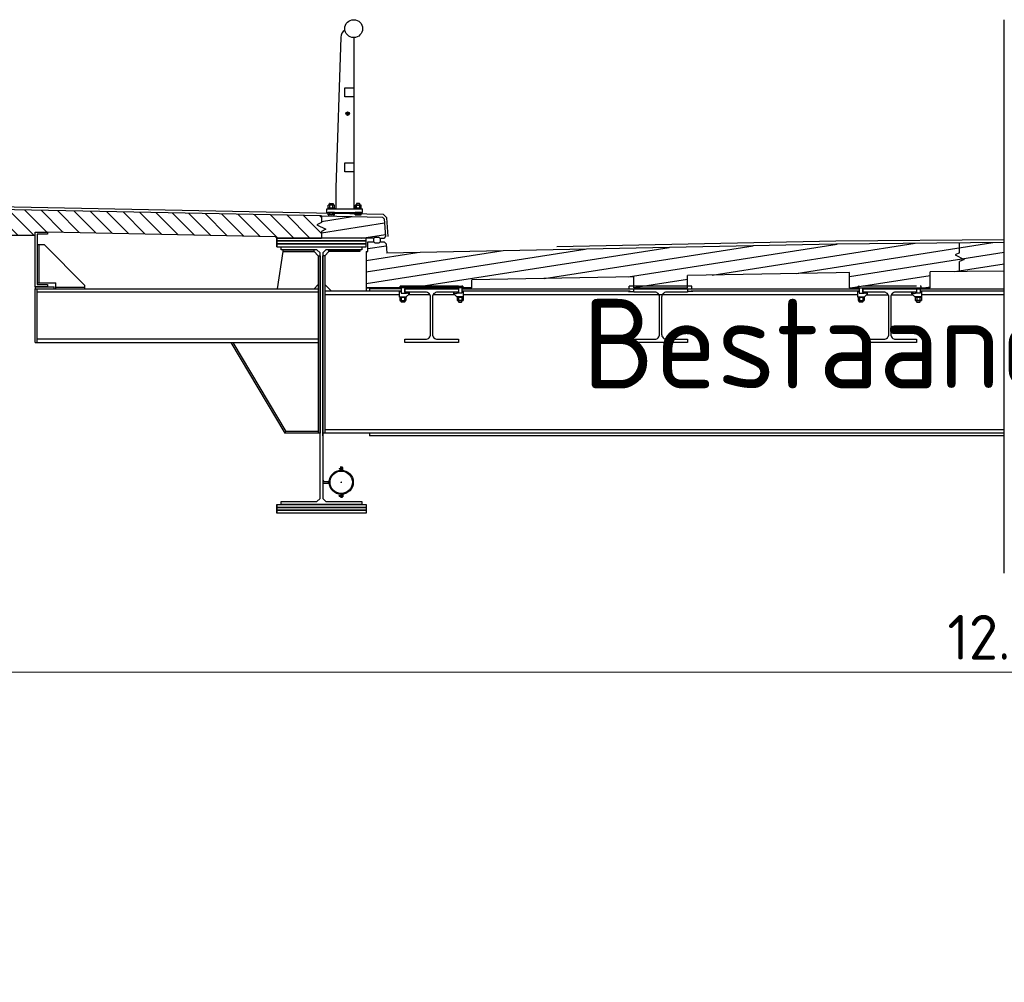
# Model space of a CAD drawing. Header units: metres. Extents: x -54 to 109, y -117 to 84.
# Tile 655 of 656: x 94.79 to 100.29, y 70.23 to 75.6. Entities that reach past the tile are written whole.
import ezdxf

# ---------------------------------------------------------------- set-up
doc = ezdxf.new("R2010")
doc.units = ezdxf.units.M
for name, pattern in [('AM-AS', [16, 10, -2, 2, -2]), ('CENTER', [2, 1.25, -0.25, 0.25, -0.25]), ('HIDDEN', [3.75, 2.5, -1.25])]:
    doc.linetypes.add(name, pattern=pattern)
doc.layers.get('Defpoints').update_dxf_attribs({"color": 151})
for name, color, linetype in [('015_DDRS_Brug', 1, 'Continuous'), ('L238', 2, 'Continuous'), ('L31', 1, 'Continuous'), ('L35', 2, 'Continuous'), ('L36', 2, 'Continuous'), ('L37', 2, 'HIDDEN'), ('L39', 3, 'Continuous'), ('L47', 4, 'Continuous'), ('L49', 4, 'Continuous'), ('L51', 252, 'Continuous')]:
    doc.layers.add(name, color=color, linetype=linetype)
for name, color, linetype, lineweight in [('B-WE-KW-KUNSTWERK-GD', 252, 'Continuous', 25), ('N-WE-AM-AS-GD', 10, 'AM-AS', 25), ('X-XX-AL-DETAIL1-M', 7, 'Continuous', 18), ('X-XX-AL-T25', 7, 'Continuous', 25)]:
    doc.layers.add(name, color=color, linetype=linetype, lineweight=lineweight)
doc.styles.add('NLCS-ISO-M100-T25', font='NLCS-ISO.ttf', dxfattribs={"height": 0.25})
doc.styles.add('NLCS-ISO-M200-T25', font='NLCS-ISO.ttf', dxfattribs={"height": 0.5})
doc.dimstyles.new('NLCS-M100-T25-SCHRAP_L2_H2', dxfattribs={"dimscale": 0.1, "dimtxt": 2.5, "dimasz": 1.4, "dimexe": 2, "dimexo": 2, "dimgap": 0.7, "dimtad": 1, "dimzin": 0, "dimdsep": 46, "dimtxsty": 'NLCS-ISO-M100-T25', "dimblk": 'OBLIQUE', "dimcen": 0, "dimdle": 2, "dimclrd": 256, "dimclre": 256, "dimclrt": 256, "dimazin": 0, "dimtfac": 1, "dimtdec": 3, "dimtofl": 0, "dimtmove": 0, "dimatfit": 3, "dimldrblk": 'OBLIQUE', "dimfxl": 2, "dimfxlon": 1, "dimtfillclr": 256, "dimtolj": 1, "dimtzin": 0, "dimlwd": -1, "dimlwe": -1, "dimarcsym": 0})

# ---------------------------------------------------------------- blocks, each defined once
blk = doc.blocks.new('_Oblique')
at = {"color": 0, "linetype": 'ByBlock', "lineweight": -2}
blk.add_line((-0.5, -0.5), (0.5, 0.5), dxfattribs=at)
blk = doc.blocks.new('*D69')
at = {"layer": 'Defpoints', "color": 0, "transparency": 16777216}
for p in [(94.2411, 73.1949), (106.3411, 73.1949), (106.3411, 71.957)]:
    blk.add_point(p, dxfattribs=at)
at = {"layer": 'X-XX-AL-DETAIL1-M', "transparency": 16777216}
for p, q in [((94.2411, 72.157), (94.2411, 71.757)), ((106.3411, 72.157), (106.3411, 71.757)), ((94.0411, 71.957), (106.5411, 71.957))]:
    blk.add_line(p, q, dxfattribs=at)
at = {"layer": 'X-XX-AL-DETAIL1-M', "transparency": 16777216, "xscale": 0.14, "yscale": 0.14, "zscale": 0.14, "rotation": 180}
blk.add_blockref('_Oblique', (94.2411, 71.957), dxfattribs=at)
at = {"layer": 'X-XX-AL-DETAIL1-M', "transparency": 16777216, "xscale": 0.14, "yscale": 0.14, "zscale": 0.14}
blk.add_blockref('_Oblique', (106.3411, 71.957), dxfattribs=at)
at = {"layer": 'X-XX-AL-DETAIL1-M', "transparency": 16777216, "insert": (100.2911, 72.152), "char_height": 0.25, "attachment_point": 5, "style": 'NLCS-ISO-M100-T25'}
blk.add_mtext('\\A1;12.10', dxfattribs=at)
blk = doc.blocks.new('BMTB1562')
at = {"layer": 'L36'}
for radius in [0.5, 0.3, 0.1]:
    blk.add_circle((0, 0), radius, dxfattribs=at)
blk = doc.blocks.new('RTW-BMT-WAP12')
blk.add_hatch(color=256).paths.add_polyline_path([(-6, 0, 1), (6, 0, 1)])
blk = doc.blocks.new('brug')
at = {"layer": 'L51'}
h = blk.add_hatch(dxfattribs=at)
h.set_pattern_fill('LINE', color=0, scale=0.02, angle=188.9221, style=0)
h.set_pattern_definition([(135, (-6.85005, 0.821155), (-0.0449013, -0.0449013), [])])
h.paths.add_polyline_path([(-5.9001, 0.225), (-5.7001, 0.221), (-5.6491, 0.17), (-3.8151, 0.1333), (-3.8151, 0.0093), (-4.0651, 0.0093), (-4.0743, 0.0185), (-5.3451, 0.0439), (-5.4151, 0.043), (-5.4151, 0.025), (-5.9001, 0.025)])
h = blk.add_hatch(dxfattribs=at)
h.set_pattern_fill('LINE', color=0, scale=0.02, angle=188.922, style=0)
h.paths.add_polyline_path([(-3.8151, 0.1333), (-3.4746, 0.1265), (-3.4639, 0.1163), (-3.4567, 0.0173), (-3.466, 0.0075), (-3.487, 0.0079), (-3.4921, 0.013), (-3.5171, 0.0135), (-3.522, 0.0086), (-3.5651, 0.0093), (-3.8151, 0.0093)])
h = blk.add_hatch(dxfattribs=at)
h.set_pattern_fill('LINE', color=0, scale=0.02, angle=188.922, style=0)
h.paths.add_polyline_path([(-0.0001, -0.175), (-0.0001, -0.015), (-0.9413, -0.0238), (-3.4501, -0.074), (-3.4538, -0.0227), (-3.4645, -0.0125), (-3.4877, -0.0121), (-3.4921, -0.0165), (-3.5171, -0.017), (-3.5227, -0.0114), (-3.5551, -0.0107), (-3.5551, -0.0657), (-3.5651, -0.0657), (-3.5651, -0.269), (-3.3751, -0.269), (-3.3751, -0.26), (-3.0251, -0.26), (-3.0251, -0.269), (-2.9751, -0.269), (-2.9751, -0.2245), (-2.0701, -0.2064), (-2.0701, -0.269), (-1.7701, -0.269), (-1.7701, -0.2004), (-0.939, -0.1838), (-0.8651, -0.1831), (-0.8651, -0.269), (-0.4151, -0.269), (-0.4151, -0.1789)])
at = {"layer": '015_DDRS_Brug', "color": 0}
for p, q in [((-3.7072, 1.1309, 0), (-3.7351, 0.2898, 0)), ((-3.6351, 1.1287, 0), (-3.6351, 0.8487, 0)), ((-3.6351, 0.7987, 0), (-3.6351, 0.4287, 0)), ((-3.6351, 0.3787, 0), (-3.6351, 0.1727, 0)), ((-3.7351, 0.2898, 0), (-3.7351, 0.1727, 0)), ((-3.7851, 0.1727, 0), (-3.5851, 0.1727, 0)), ((-3.7851, 0.1527, 0), (-3.7851, 0.1727, 0)), ((-3.7775, 0.1769, 0), (-3.7775, 0.1931, 0)), ((-3.7451, 0.194, 0), (-3.7742, 0.194, 0)), ((-3.7451, 0.176, 0), (-3.7742, 0.176, 0)), ((-3.7685, 0.2033, 0), (-3.7701, 0.2016, 0)), ((-3.7701, 0.194, 0), (-3.7701, 0.2016, 0)), ((-3.7689, 0.1771, 0), (-3.7689, 0.1929, 0)), ((-3.7685, 0.2033, 0), (-3.7518, 0.2033, 0)), ((-3.7518, 0.2033, 0), (-3.7501, 0.2016, 0)), ((-3.7514, 0.1771, 0), (-3.7514, 0.1929, 0)), ((-3.7501, 0.2016, 0), (-3.7501, 0.194, 0)), ((-3.7428, 0.1769, 0), (-3.7428, 0.1931, 0)), ((-3.6275, 0.1769, 0), (-3.6275, 0.1931, 0)), ((-3.6251, 0.194, 0), (-3.5961, 0.194, 0)), ((-3.6251, 0.176, 0), (-3.5961, 0.176, 0)), ((-3.6185, 0.2033, 0), (-3.6201, 0.2016, 0)), ((-3.6201, 0.2016, 0), (-3.6201, 0.194, 0)), ((-3.6189, 0.1771, 0), (-3.6189, 0.1929, 0)), ((-3.6018, 0.2033, 0), (-3.6185, 0.2033, 0)), ((-3.6018, 0.2033, 0), (-3.6001, 0.2016, 0)), ((-3.6014, 0.1771, 0), (-3.6014, 0.1929, 0)), ((-3.6001, 0.194, 0), (-3.6001, 0.2016, 0)), ((-3.5928, 0.1769, 0), (-3.5928, 0.1931, 0)), ((-3.5851, 0.1527, 0), (-3.5851, 0.1727, 0)), ((-3.7851, 0.1527, 0), (-3.5851, 0.1527, 0)), ((-3.7776, 0.14, 0), (-3.7776, 0.1519, 0)), ((-3.7453, 0.1527, 0), (-3.7743, 0.1527, 0)), ((-3.7453, 0.1392, 0), (-3.7743, 0.1392, 0)), ((-3.769, 0.1402, 0), (-3.769, 0.1517, 0)), ((-3.7515, 0.1402, 0), (-3.7515, 0.1517, 0)), ((-3.7429, 0.14, 0), (-3.7429, 0.1519, 0)), ((-3.6273, 0.14, 0), (-3.6273, 0.1519, 0)), ((-3.625, 0.1527, 0), (-3.596, 0.1527, 0)), ((-3.625, 0.1392, 0), (-3.596, 0.1392, 0)), ((-3.6188, 0.1402, 0), (-3.6188, 0.1517, 0)), ((-3.6013, 0.1402, 0), (-3.6013, 0.1517, 0)), ((-3.5927, 0.14, 0), (-3.5927, 0.1519, 0)), ((-4.0651, -0.0387), (-4.0651, 0.0093)), ((-5.4031, -0.026), (-5.3651, -0.026)), ((-5.3931, -0.24, 0), (-5.3931, -0.026, 0)), ((-5.3651, -0.026), (-5.1379, -0.2548)), ((-4.0301, -0.0657), (-4.063, -0.274)), ((-4.0301, -0.0557), (-4.0301, -0.0657)), ((-4.0301, -0.0557), (-3.8567, -0.0557)), ((-4.0301, -0.0657), (-3.8567, -0.0657)), ((-3.8567, -0.0657), (-3.8567, -0.0557)), ((-3.8567, -0.0657), (-3.8331, -0.0892)), ((-3.8331, -0.0892), (-3.8331, -1.08)), ((-3.8331, -0.0892), (-3.8231, -0.0892)), ((-3.8231, -0.0892), (-3.8231, -1.08, 0)), ((-3.7971, -0.0892), (-3.8071, -0.0892)), ((-3.8071, -1.094, 0), (-3.8071, -0.0892)), ((-3.7736, -0.0657), (-3.7736, -0.0557)), ((-3.7736, -0.0557), (-3.6001, -0.0557)), ((-5.4151, -0.262, 0), (-5.3089, -0.262, 0)), ((-5.4151, -0.262, 0), (-5.4151, -0.274, 0)), ((-5.4151, -0.274, 0), (-3.8331, -0.274, 0)), ((-5.4151, -0.574), (-5.4151, -0.274)), ((-5.4031, -0.24, 0), (-5.2989, -0.24, 0)), ((-5.4031, -0.574), (-5.4031, -0.274)), ((-5.3089, -0.274), (-5.3089, -0.262)), ((-5.2989, -0.274), (-5.2989, -0.24)), ((-5.2989, -0.264, 0), (-5.1379, -0.264, 0)), ((-5.1379, -0.274), (-5.1379, -0.2548)), ((-3.8567, -0.274), (-3.8331, -0.2505)), ((-2.9751, -0.269, 0), (-3.5661, -0.269)), ((-3.5661, -0.269), (-3.5661, -0.288, 0)), ((-3.5461, -0.269), (-3.5461, -0.288)), ((-3.3701, -0.274), (-3.5461, -0.274)), ((-3.3751, -0.274), (-3.3751, -0.26)), ((-3.3751, -0.274), (-3.3751, -0.26)), ((-3.3751, -0.274), (-3.3751, -0.26)), ((-3.3701, -0.274), (-3.3751, -0.274)), ((-3.3701, -0.269), (-3.3701, -0.2981)), ((-3.3501, -0.269), (-3.3501, -0.2981)), ((-3.0501, -0.269), (-3.0501, -0.2981)), ((-3.0301, -0.269), (-3.0301, -0.2981)), ((-3.0301, -0.274), (-3.0251, -0.274)), ((-3.0301, -0.274), (-2.0701, -0.274)), ((-3.0251, -0.274), (-3.0251, -0.26)), ((-3.0251, -0.274), (-3.0251, -0.26)), ((-2.0951, -0.274), (-2.0951, -0.26)), ((-1.7701, -0.274), (-0.8101, -0.274)), ((-1.7451, -0.274), (-1.7451, -0.26)), ((-0.8151, -0.274), (-0.8151, -0.26)), ((-0.8151, -0.274), (-0.8151, -0.26)), ((-0.8101, -0.269), (-0.8101, -0.2981)), ((-0.7901, -0.269), (-0.7901, -0.2981)), ((-0.4901, -0.269), (-0.4901, -0.2981)), ((-0.4901, -0.274), (-0.0001, -0.274)), ((-0.4701, -0.269), (-0.4701, -0.2981)), ((-0.4651, -0.274), (-0.4651, -0.26)), ((-0.4651, -0.274), (-0.4651, -0.26)), ((-3.8331, -0.293), (-5.4031, -0.293)), ((-3.3701, -0.288), (-3.7971, -0.288, 0)), ((-3.7971, -0.288, 0), (-3.7971, -1.08, 0)), ((-3.3791, -0.307), (-3.7971, -0.307, 0)), ((-3.3791, -0.2881), (-3.3701, -0.2881)), ((-3.3791, -0.3181), (-3.3791, -0.2881)), ((-3.3791, -0.3181), (-3.3411, -0.3181)), ((-3.3775, -0.3223), (-3.3775, -0.3385)), ((-3.3751, -0.3214), (-3.3461, -0.3214)), ((-3.3701, -0.2981), (-3.344, -0.2981)), ((-3.3689, -0.3225), (-3.3689, -0.3383)), ((-3.3514, -0.3225), (-3.3514, -0.3383)), ((-3.3391, -0.2994), (-3.344, -0.2981)), ((-3.3428, -0.3223), (-3.3428, -0.3385)), ((-3.3411, -0.3181), (-3.3241, -0.3011)), ((-3.3388, -0.2981), (-3.3391, -0.2994)), ((-3.3339, -0.2994), (-3.3388, -0.2981)), ((-3.3335, -0.2981), (-3.3339, -0.2994)), ((-3.3286, -0.2994), (-3.3335, -0.2981)), ((-3.209, -0.307), (-3.33, -0.307)), ((-3.3283, -0.2981), (-3.3286, -0.2994)), ((-3.3283, -0.2981), (-3.3241, -0.2981)), ((-3.3241, -0.2981), (-3.3241, -0.293)), ((-3.3241, -0.3011), (-3.3241, -0.2981)), ((-3.0702, -0.307), (-3.1913, -0.307)), ((-3.0761, -0.2981), (-3.0761, -0.293)), ((-3.0761, -0.3011), (-3.0761, -0.2981)), ((-3.072, -0.2981), (-3.0761, -0.2981)), ((-3.0591, -0.3181), (-3.0761, -0.3011)), ((-3.072, -0.2981), (-3.0717, -0.2994)), ((-3.0717, -0.2994), (-3.0668, -0.2981)), ((-3.0668, -0.2981), (-3.0664, -0.2994)), ((-3.0664, -0.2994), (-3.0615, -0.2981)), ((-3.0615, -0.2981), (-3.0612, -0.2994)), ((-3.0612, -0.2994), (-3.0563, -0.2981)), ((-3.0211, -0.3181), (-3.0591, -0.3181)), ((-3.0575, -0.3223), (-3.0575, -0.3385)), ((-3.0301, -0.2981), (-3.0563, -0.2981)), ((-3.0251, -0.3214), (-3.0542, -0.3214)), ((-3.0489, -0.3225), (-3.0489, -0.3383)), ((-3.0314, -0.3225), (-3.0314, -0.3383)), ((-2.0901, -0.288), (-3.0301, -0.288)), ((-3.0211, -0.2881), (-3.0301, -0.2881)), ((-3.0228, -0.3223), (-3.0228, -0.3385)), ((-3.0211, -0.3181), (-3.0211, -0.2881)), ((-1.929, -0.307), (-3.0211, -0.307)), ((-2.0991, -0.2881), (-2.0701, -0.2881)), ((-0.8191, -0.307), (-1.929, -0.307)), ((-1.7411, -0.2881), (-1.7701, -0.2881)), ((-0.8101, -0.288), (-1.7501, -0.288)), ((-0.8191, -0.2881), (-0.8101, -0.2881)), ((-0.8191, -0.3181), (-0.8191, -0.2881)), ((-0.8191, -0.3181), (-0.7811, -0.3181)), ((-0.8175, -0.3223), (-0.8175, -0.3385)), ((-0.8151, -0.3214), (-0.7861, -0.3214)), ((-0.8101, -0.2981), (-0.784, -0.2981)), ((-0.8089, -0.3225), (-0.8089, -0.3383)), ((-0.7914, -0.3225), (-0.7914, -0.3383)), ((-0.7791, -0.2994), (-0.784, -0.2981)), ((-0.7828, -0.3223), (-0.7828, -0.3385)), ((-0.7811, -0.3181), (-0.7641, -0.3011)), ((-0.7788, -0.2981), (-0.7791, -0.2994)), ((-0.7739, -0.2994), (-0.7788, -0.2981)), ((-0.7735, -0.2981), (-0.7739, -0.2994)), ((-0.7686, -0.2994), (-0.7735, -0.2981)), ((-0.77, -0.307), (-0.649, -0.307)), ((-0.7683, -0.2981), (-0.7686, -0.2994)), ((-0.7683, -0.2981), (-0.7641, -0.2981)), ((-0.7641, -0.2981), (-0.7641, -0.293)), ((-0.7641, -0.3011), (-0.7641, -0.2981)), ((-0.6313, -0.307), (-0.5102, -0.307)), ((-0.5161, -0.2981), (-0.5161, -0.293)), ((-0.5161, -0.3011), (-0.5161, -0.2981)), ((-0.512, -0.2981), (-0.5161, -0.2981)), ((-0.4991, -0.3181), (-0.5161, -0.3011)), ((-0.512, -0.2981), (-0.5117, -0.2994)), ((-0.5117, -0.2994), (-0.5068, -0.2981)), ((-0.5068, -0.2981), (-0.5064, -0.2994)), ((-0.5064, -0.2994), (-0.5015, -0.2981)), ((-0.5015, -0.2981), (-0.5012, -0.2994)), ((-0.5012, -0.2994), (-0.4963, -0.2981)), ((-0.4611, -0.3181), (-0.4991, -0.3181)), ((-0.4975, -0.3223), (-0.4975, -0.3385)), ((-0.4701, -0.2981), (-0.4963, -0.2981)), ((-0.4651, -0.3214), (-0.4942, -0.3214)), ((-0.4889, -0.3225), (-0.4889, -0.3383)), ((-0.4714, -0.3225), (-0.4714, -0.3383)), ((-0.0001, -0.288), (-0.4701, -0.288)), ((-0.4611, -0.2881), (-0.4701, -0.2881)), ((-0.4628, -0.3223), (-0.4628, -0.3385)), ((-0.4611, -0.3181), (-0.4611, -0.2881)), ((-0.0001, -0.307), (-0.4611, -0.307)), ((-3.3751, -0.3394), (-3.3461, -0.3394)), ((-3.3701, -0.3463), (-3.3701, -0.3394)), ((-3.3685, -0.3479), (-3.3701, -0.3463)), ((-3.3518, -0.3479), (-3.3685, -0.3479)), ((-3.3518, -0.3479), (-3.3501, -0.3463)), ((-3.3501, -0.3394), (-3.3501, -0.3463)), ((-3.0251, -0.3394), (-3.0542, -0.3394)), ((-3.0501, -0.3394), (-3.0501, -0.3463)), ((-3.0485, -0.3479), (-3.0501, -0.3463)), ((-3.0485, -0.3479), (-3.0318, -0.3479)), ((-3.0318, -0.3479), (-3.0301, -0.3463)), ((-3.0301, -0.3463), (-3.0301, -0.3394)), ((-0.8151, -0.3394), (-0.7861, -0.3394)), ((-0.8101, -0.3463), (-0.8101, -0.3394)), ((-0.8085, -0.3479), (-0.8101, -0.3463)), ((-0.7918, -0.3479), (-0.8085, -0.3479)), ((-0.7918, -0.3479), (-0.7901, -0.3463)), ((-0.7901, -0.3394), (-0.7901, -0.3463)), ((-0.4651, -0.3394), (-0.4942, -0.3394)), ((-0.4901, -0.3394), (-0.4901, -0.3463)), ((-0.4885, -0.3479), (-0.4901, -0.3463)), ((-0.4885, -0.3479), (-0.4718, -0.3479)), ((-0.4718, -0.3479), (-0.4701, -0.3463)), ((-0.4701, -0.3463), (-0.4701, -0.3394)), ((-5.4151, -0.574, 0), (-3.8331, -0.574, 0)), ((-3.8331, -0.555), (-5.4031, -0.555)), ((-4.3223, -0.574), (-4.0197, -1.08)), ((-4.3107, -0.574), (-4.0139, -1.07)), ((-4.0197, -1.08), (-4.0139, -1.07)), ((-3.8231, -1.08, 0), (-4.0197, -1.08, 0)), ((-3.8331, -1.07, 0), (-4.0139, -1.07, 0)), ((-0.0001, -1.08), (-3.8071, -1.08, 0)), ((-0.0001, -1.061), (-3.7971, -1.061, 0)), ((-3.5461, -1.08), (-3.5461, -1.094)), ((-0.0001, -1.094), (-3.5461, -1.094, 0)), ((-4.0651, -1.4787), (-4.0651, -1.5267))]:
    blk.add_line(p, q, dxfattribs=at)
at = {"layer": '015_DDRS_Brug', "color": 0, "linetype": 'HIDDEN'}
for p, q in [((-3.7736, -0.0657), (-3.7971, -0.0892)), ((-3.7971, -0.0892), (-3.7971, -0.288)), ((-3.6001, -0.0657), (-3.7736, -0.0657)), ((-3.6001, -0.0557), (-3.6001, -0.0657)), ((-3.7596, -0.288), (-3.7971, -0.2505)), ((-3.0501, -0.26), (-3.3751, -0.26)), ((-3.3751, -0.26), (-3.3701, -0.26)), ((-3.3701, -0.26, 0), (-3.3751, -0.26, 0)), ((-3.0251, -0.26), (-3.0301, -0.26)), ((-3.0301, -0.26, 0), (-3.0251, -0.26, 0)), ((-1.7451, -0.26), (-2.0951, -0.26, 0)), ((-0.8101, -0.26), (-0.8151, -0.26)), ((-0.8101, -0.26), (-0.8151, -0.26)), ((-0.4901, -0.26), (-0.7901, -0.26)), ((-0.4651, -0.26), (-0.4701, -0.26)), ((-0.4651, -0.26), (-0.4701, -0.26))]:
    blk.add_line(p, q, dxfattribs=at)
at = {"layer": '015_DDRS_Brug', "color": 0, "elevation": 0}
for points in [[(-3.6851, 0.8487), (-3.6351, 0.8487), (-3.6351, 0.7987), (-3.6851, 0.7987)], [(-3.6851, 0.4287), (-3.6351, 0.4287), (-3.6351, 0.3787), (-3.6851, 0.3787)], [(-3.7761, 0.176), (-3.7428, 0.176), (-3.7411, 0.1744), (-3.7411, 0.1727), (-3.7778, 0.1727), (-3.7778, 0.1744)], [(-3.5941, 0.176), (-3.6275, 0.176), (-3.6291, 0.1744), (-3.6291, 0.1727), (-3.5925, 0.1727), (-3.5925, 0.1744)], [(-4.0651, -0.0067), (-3.5651, -0.0067), (-3.5651, 0.0093), (-4.0651, 0.0093)], [(-4.0651, -0.0227), (-3.5651, -0.0227), (-3.5651, -0.0067), (-4.0651, -0.0067)], [(-4.0651, -0.0387), (-3.5651, -0.0387), (-3.5651, -0.0227), (-4.0651, -0.0227)], [(-3.3441, -0.3214), (-3.3775, -0.3214), (-3.3791, -0.3198), (-3.3791, -0.3181), (-3.3425, -0.3181), (-3.3425, -0.3198)], [(-3.0561, -0.3214), (-3.0228, -0.3214), (-3.0211, -0.3198), (-3.0211, -0.3181), (-3.0578, -0.3181), (-3.0578, -0.3198)], [(-0.7841, -0.3214), (-0.8175, -0.3214), (-0.8191, -0.3198), (-0.8191, -0.3181), (-0.7825, -0.3181), (-0.7825, -0.3198)], [(-0.4961, -0.3214), (-0.4628, -0.3214), (-0.4611, -0.3198), (-0.4611, -0.3181), (-0.4978, -0.3181), (-0.4978, -0.3198)], [(-4.0651, -1.4787), (-3.5651, -1.4787), (-3.5651, -1.4947), (-4.0651, -1.4947)], [(-4.0651, -1.4947), (-3.5651, -1.4947), (-3.5651, -1.5107), (-4.0651, -1.5107)], [(-4.0651, -1.5107), (-3.5651, -1.5107), (-3.5651, -1.5267), (-4.0651, -1.5267)]]:
    blk.add_lwpolyline(points, close=True, dxfattribs=at)
at = {"layer": '015_DDRS_Brug', "color": 0, "elevation": 0, "flags": 128}
for points in [[(-5.3451, -0.25), (-5.3451, -0.262), (-5.4151, -0.262), (-5.4151, 0.043), (-5.3451, 0.043), (-5.3451, 0.031), (-5.4031, 0.031), (-5.4031, -0.25)], [(-4.0401, -0.0557), (-4.0401, -0.0387), (-3.5901, -0.0387), (-3.5901, -0.0557), (-3.7899, -0.0557), (-3.8071, -0.0729), (-3.8071, -1.4445), (-3.7899, -1.4617), (-3.5901, -1.4617), (-3.5901, -1.4787), (-4.0401, -1.4787), (-4.0401, -1.4617), (-3.8403, -1.4617), (-3.8231, -1.4445), (-3.8231, -0.0729), (-3.8403, -0.0557)]]:
    blk.add_lwpolyline(points, close=True, dxfattribs=at)
for points in [[(-3.3501, -0.574), (-3.3501, -0.555), (-3.2326, -0.555, 0.414214), (-3.2056, -0.528), (-3.2056, -0.32, 0.414214), (-3.2326, -0.293), (-3.3501, -0.293), (-3.3501, -0.274), (-3.0501, -0.274), (-3.0501, -0.293), (-3.1676, -0.293, 0.414214), (-3.1946, -0.32), (-3.1946, -0.528, 0.414214), (-3.1676, -0.555), (-3.0501, -0.555), (-3.0501, -0.574)], [(-2.0701, -0.574), (-2.0701, -0.555), (-1.9526, -0.555, 0.414214), (-1.9256, -0.528), (-1.9256, -0.32, 0.414214), (-1.9526, -0.293), (-2.0701, -0.293), (-2.0701, -0.274), (-1.7701, -0.274), (-1.7701, -0.293), (-1.8876, -0.293, 0.414214), (-1.9146, -0.32), (-1.9146, -0.528, 0.414214), (-1.8876, -0.555), (-1.7701, -0.555), (-1.7701, -0.574)], [(-0.7901, -0.574), (-0.7901, -0.555), (-0.6726, -0.555, 0.414214), (-0.6456, -0.528), (-0.6456, -0.32, 0.414214), (-0.6726, -0.293), (-0.7901, -0.293), (-0.7901, -0.274), (-0.4901, -0.274), (-0.4901, -0.293), (-0.6076, -0.293, 0.414214), (-0.6346, -0.32), (-0.6346, -0.528, 0.414214), (-0.6076, -0.555), (-0.4901, -0.555), (-0.4901, -0.574)]]:
    blk.add_lwpolyline(points, format="xyb", close=True, dxfattribs=at)
at = {"layer": '015_DDRS_Brug', "color": 0}
blk.add_circle((-3.6351, 1.1787, 0), 0.05, dxfattribs=at)
for centre, radius, start, end in [((-3.6572, 1.1287, 0), 0.05, 123.0053, 177.5319), ((-3.7751, 0.1904, 0), 0.00359, 89.9726, 130.2073), ((-3.7751, 0.1796, 0), 0.00359, 229.7927, 270.0274), ((-3.7747, 0.1776, 0), 0.0164, 69.4522, 91.6882), ((-3.7747, 0.1924, 0), 0.0164, 268.3118, 290.5478), ((-3.7601, 0.1563, 0), 0.0377, 76.5463, 103.4537), ((-3.7601, 0.2137, 0), 0.0377, 256.5463, 283.4537), ((-3.7456, 0.1776, 0), 0.0164, 88.3118, 110.5478), ((-3.7456, 0.1924, 0), 0.0164, 249.4522, 271.6882), ((-3.7451, 0.1904, 0), 0.00359, 49.7927, 90.0274), ((-3.7451, 0.1796, 0), 0.00359, 269.9726, 310.2073), ((-3.6251, 0.1904, 0), 0.00359, 89.9726, 130.2073), ((-3.6251, 0.1796, 0), 0.00359, 229.7927, 270.0274), ((-3.6247, 0.1776, 0), 0.0164, 69.4522, 91.6882), ((-3.6247, 0.1924, 0), 0.0164, 268.3118, 290.5478), ((-3.6101, 0.1563, 0), 0.0377, 76.5463, 103.4537), ((-3.6101, 0.2137, 0), 0.0377, 256.5463, 283.4537), ((-3.5956, 0.1776, 0), 0.0164, 88.3118, 110.5478), ((-3.5956, 0.1924, 0), 0.0164, 249.4522, 271.6882), ((-3.5951, 0.1904, 0), 0.00359, 49.7927, 90.0274), ((-3.5951, 0.1796, 0), 0.00359, 269.9726, 310.2073), ((-3.7753, 0.1491, 0), 0.00359, 89.9726, 130.2073), ((-3.7753, 0.1428, 0), 0.00359, 229.7927, 270.0274), ((-3.7748, 0.1363, 0), 0.0164, 69.4522, 91.6882), ((-3.7748, 0.1556, 0), 0.0164, 268.3118, 290.5478), ((-3.7603, 0.115, 0), 0.0377, 76.5463, 103.4537), ((-3.7603, 0.1769, 0), 0.0377, 256.5463, 283.4537), ((-3.7457, 0.1363, 0), 0.0164, 88.3118, 110.5478), ((-3.7457, 0.1556, 0), 0.0164, 249.4522, 271.6882), ((-3.7453, 0.1491, 0), 0.00359, 49.7927, 90.0274), ((-3.7451, 0.1428, 0), 0.00359, 269.9726, 310.2073), ((-3.6251, 0.1428, 0), 0.00359, 229.7927, 270.0274), ((-3.625, 0.1491, 0), 0.00359, 89.9726, 130.2073), ((-3.6246, 0.1556, 0), 0.0164, 268.3118, 290.5478), ((-3.6245, 0.1363, 0), 0.0164, 69.4522, 91.6882), ((-3.61, 0.115, 0), 0.0377, 76.5463, 103.4537), ((-3.61, 0.1769, 0), 0.0377, 256.5463, 283.4537), ((-3.5955, 0.1363, 0), 0.0164, 88.3118, 110.5478), ((-3.5955, 0.1556, 0), 0.0164, 249.4522, 271.6882), ((-3.595, 0.1491, 0), 0.00359, 49.7927, 90.0274), ((-3.595, 0.1428, 0), 0.00359, 269.9726, 310.2073), ((-3.3751, -0.325), 0.00359, 89.9726, 130.2073), ((-3.3747, -0.3378), 0.0164, 69.4522, 91.6882), ((-3.3601, -0.3591), 0.0377, 76.5463, 103.4537), ((-3.3456, -0.3378), 0.0164, 88.3118, 110.5478), ((-3.3451, -0.325), 0.00359, 49.7927, 90.0274), ((-3.0551, -0.325), 0.00359, 89.9726, 130.2073), ((-3.0547, -0.3378), 0.0164, 69.4522, 91.6882), ((-3.0401, -0.3591), 0.0377, 76.5463, 103.4537), ((-3.0256, -0.3378), 0.0164, 88.3118, 110.5478), ((-3.0251, -0.325), 0.00359, 49.7927, 90.0274), ((-0.8151, -0.325), 0.00359, 89.9726, 130.2073), ((-0.8147, -0.3378), 0.0164, 69.4522, 91.6882), ((-0.8001, -0.3591), 0.0377, 76.5463, 103.4537), ((-0.7856, -0.3378), 0.0164, 88.3118, 110.5478), ((-0.7851, -0.325), 0.00359, 49.7927, 90.0274), ((-0.4951, -0.325), 0.00359, 89.9726, 130.2073), ((-0.4947, -0.3378), 0.0164, 69.4522, 91.6882), ((-0.4801, -0.3591), 0.0377, 76.5463, 103.4537), ((-0.4656, -0.3378), 0.0164, 88.3118, 110.5478), ((-0.4651, -0.325), 0.00359, 49.7927, 90.0274), ((-3.3751, -0.3358), 0.00359, 229.7927, 270.0274), ((-3.3747, -0.323), 0.0164, 268.3118, 290.5478), ((-3.3601, -0.3017), 0.0377, 256.5463, 283.4537), ((-3.3456, -0.323), 0.0164, 249.4522, 271.6882), ((-3.3451, -0.3358), 0.00359, 269.9726, 310.2073), ((-3.0551, -0.3358), 0.00359, 229.7927, 270.0274), ((-3.0547, -0.323), 0.0164, 268.3118, 290.5478), ((-3.0401, -0.3017), 0.0377, 256.5463, 283.4537), ((-3.0256, -0.323), 0.0164, 249.4522, 271.6882), ((-3.0251, -0.3358), 0.00359, 269.9726, 310.2073), ((-0.8151, -0.3358), 0.00359, 229.7927, 270.0274), ((-0.8147, -0.323), 0.0164, 268.3118, 290.5478), ((-0.8001, -0.3017), 0.0377, 256.5463, 283.4537), ((-0.7856, -0.323), 0.0164, 249.4522, 271.6882), ((-0.7851, -0.3358), 0.00359, 269.9726, 310.2073), ((-0.4951, -0.3358), 0.00359, 229.7927, 270.0274), ((-0.4947, -0.323), 0.0164, 268.3118, 290.5478), ((-0.4801, -0.3017), 0.0377, 256.5463, 283.4537), ((-0.4656, -0.323), 0.0164, 249.4522, 271.6882), ((-0.4651, -0.3358), 0.00359, 269.9726, 310.2073)]:
    blk.add_arc(centre, radius, start, end, dxfattribs=at)
at = {"layer": 'L238', "color": 0}
for p, q in [((-3.0301, -0.2689), (-3.0301, -0.269)), ((-0.8101, -0.2689), (-0.8101, -0.269))]:
    blk.add_line(p, q, dxfattribs=at)
at = {"layer": 'L31', "color": 0}
for p, q in [((-3.8151, 0.1333), (-3.8151, 0.0963)), ((-3.8151, 0.0963), (-3.8401, 0.0838)), ((-3.8401, 0.0838), (-3.7901, 0.0588)), ((-3.7901, 0.0588), (-3.8151, 0.0463)), ((-3.8151, 0.0463), (-3.8151, 0.0093)), ((-0.2501, -0.0723), (-0.2751, -0.0848)), ((-0.2751, -0.0848), (-0.2251, -0.1098)), ((-0.2251, -0.1098), (-0.2501, -0.1223)), ((-3.7167, -1.2771), (-3.7021, -1.2771)), ((-3.7167, -1.2771), (-3.7167, -1.2799)), ((-3.7167, -1.2799), (-3.7021, -1.2799)), ((-3.7071, -1.2867), (-3.7071, -1.2667)), ((-3.7071, -1.2867), (-3.7021, -1.2867)), ((-3.7021, -1.2867), (-3.7021, -1.2667)), ((-3.8071, -1.3433), (-3.8016, -1.3502)), ((-3.8071, -1.3502), (-3.7771, -1.3502)), ((-3.8071, -1.3582), (-3.7771, -1.3582)), ((-3.8071, -1.365), (-3.8016, -1.3582)), ((-3.7771, -1.3502), (-3.7771, -1.3582)), ((-3.7167, -1.4285), (-3.7021, -1.4285)), ((-3.7167, -1.4313), (-3.7167, -1.4285)), ((-3.7071, -1.4217), (-3.7071, -1.4417)), ((-3.7071, -1.4217), (-3.7021, -1.4217)), ((-3.7021, -1.4217), (-3.7021, -1.4417)), ((-3.7167, -1.4313), (-3.7021, -1.4313))]:
    blk.add_line(p, q, dxfattribs=at)
at = {"layer": 'L31', "color": 0, "linetype": 'CENTER'}
for p, q in [((-0.2501, -0.0723), (-0.2501, -0.0173)), ((-0.2501, -0.1774), (-0.2501, -0.1223))]:
    blk.add_line(p, q, dxfattribs=at)
at = {"layer": 'L31', "color": 0, "elevation": 0}
for points in [[(-3.7021, -1.2844), (-3.6965, -1.2844), (-3.6965, -1.2725), (-3.7021, -1.2725)], [(-3.7771, -1.3592), (-3.7721, -1.3592), (-3.7721, -1.3492), (-3.7771, -1.3492)], [(-3.7021, -1.4239), (-3.6965, -1.4239), (-3.6965, -1.4358), (-3.7021, -1.4358)]]:
    blk.add_lwpolyline(points, close=True, dxfattribs=at)
at = {"layer": 'L31', "color": 0}
blk.add_circle((-3.7046, -1.3542), 0.0675, dxfattribs=at)
at = {"layer": 'L35', "color": 0}
blk.add_circle((-3.7046, -1.3542), 0.0625, dxfattribs=at)
at = {"layer": 'L37', "color": 0, "elevation": 0, "flags": 128}
blk.add_lwpolyline([(-3.4418, 0.0184), (-3.4494, 0.1232), (-3.4685, 0.1414), (-5.6488, 0.185)], dxfattribs=at)
at = {"layer": 'L37', "color": 0, "flags": 128}
blk.add_lwpolyline([(-0.0003, 0), (-0.9416, -0.0088), (-3.4362, -0.0587), (-3.4389, -0.0216)], dxfattribs=at)
at = {"layer": 'L39', "color": 0, "linetype": 'Continuous'}
for p, q in [((-3.8151, 0.1333), (-5.6491, 0.17)), ((-3.8151, 0.1333), (-3.4746, 0.1265)), ((-3.4746, 0.1265), (-3.4639, 0.1163)), ((-3.4639, 0.1163), (-3.4567, 0.0173)), ((-5.9001, 0.025), (-5.4151, 0.025)), ((-5.4151, 0.025), (-5.4151, 0.043)), ((-5.4151, 0.043), (-5.3451, 0.043)), ((-5.3451, 0.043), (-5.3451, 0.0439)), ((-5.3451, 0.0439), (-4.0743, 0.0185)), ((-4.0743, 0.0185), (-4.0651, 0.0093)), ((-4.0651, 0.0093), (-3.8151, 0.0093)), ((-3.5651, 0.0093), (-3.8151, 0.0093)), ((-3.522, 0.0086), (-3.5651, 0.0093)), ((-3.5171, 0.0135), (-3.522, 0.0086)), ((-3.4921, 0.013), (-3.5171, 0.0135)), ((-3.487, 0.0079), (-3.4921, 0.013)), ((-3.466, 0.0075), (-3.487, 0.0079)), ((-3.4567, 0.0173), (-3.466, 0.0075)), ((-3.5551, -0.0657), (-3.5551, -0.0107)), ((-3.5551, -0.0107), (-3.5227, -0.0114)), ((-3.5227, -0.0114), (-3.5171, -0.017)), ((-3.5171, -0.017), (-3.4921, -0.0165)), ((-3.4921, -0.0165), (-3.4877, -0.0121)), ((-3.4877, -0.0121), (-3.4645, -0.0125)), ((-3.4645, -0.0125), (-3.4538, -0.0227)), ((-3.4538, -0.0227), (-3.4501, -0.074)), ((-0.9413, -0.0238), (-3.4501, -0.074)), ((-0.0001, -0.015), (-0.9413, -0.0238)), ((-3.5651, -0.0657), (-3.5551, -0.0657)), ((-3.5651, -0.0657), (-3.5651, -0.269)), ((-2.0701, -0.2064), (-2.9751, -0.2245)), ((-2.0701, -0.269), (-2.0701, -0.2064)), ((-0.939, -0.1838), (-1.7701, -0.2004)), ((-1.7701, -0.269), (-1.7701, -0.2004, 0)), ((-0.8651, -0.1831), (-0.939, -0.1838)), ((-0.8651, -0.269), (-0.8651, -0.1831)), ((-0.0001, -0.175), (-0.4151, -0.1789)), ((-0.4151, -0.269), (-0.4151, -0.1789, 0)), ((-2.9751, -0.269, 0), (-2.9751, -0.2245, 0)), ((-2.0701, -0.269), (-1.7701, -0.269)), ((-0.8651, -0.269), (-0.4151, -0.269))]:
    blk.add_line(p, q, dxfattribs=at)
at = {"layer": 'L39', "color": 0}
for p, q in [((-3.5651, -0.269), (-3.3751, -0.269)), ((-3.3751, -0.269), (-3.3751, -0.26)), ((-3.3751, -0.26), (-3.0251, -0.26)), ((-3.0251, -0.26), (-3.0251, -0.269)), ((-3.0251, -0.269), (-2.9751, -0.269, 0))]:
    blk.add_line(p, q, dxfattribs=at)
at = {"layer": 'L47', "color": 0, "linetype": 'Continuous'}
for start, end in [(148.8542, 211.1458), (328.8542, 31.1458)]:
    blk.add_arc((-3.5048, -0.0017), 0.02, start, end, dxfattribs=at)
at = {"layer": 'N-WE-AM-AS-GD', "color": 0}
blk.add_line((-0.0001, -1.8625), (-0.0001, 1.2277), dxfattribs=at)
at = {"color": 0, "xscale": 0.01999999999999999, "yscale": 0.01999999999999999, "zscale": 0.01999999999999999}
blk.add_blockref('BMTB1562', (-3.6687, 0.7043), dxfattribs=at)
at = {"layer": 'L49', "color": 0, "xscale": 0.0008, "yscale": 0.0008, "zscale": 0.0008}
blk.add_blockref('RTW-BMT-WAP12', (-3.7046, -1.3542), dxfattribs=at)

msp = doc.modelspace()

# ---------------------------------------------------------------- block references
at = {"layer": 'B-WE-KW-KUNSTWERK-GD'}
msp.add_blockref('brug', (100.2911, 74.3716), dxfattribs=at)

# ---------------------------------------------------------------- texts
at = {"layer": 'X-XX-AL-T25', "insert": (97.9337, 74.0419), "char_height": 0.5, "attachment_point": 1, "style": 'NLCS-ISO-M200-T25'}
msp.add_mtext('Bestaande brug', dxfattribs=at)
at = {"layer": 'X-XX-AL-T25', "insert": (86.0782, 70.8966), "char_height": 0.25, "width": 26.16034, "attachment_point": 1, "style": 'NLCS-ISO-M200-T25'}
msp.add_mtext('Principedwarsprofiel fasering bouw nieuwe verkeersbrug\\PSchaal: 1:100', dxfattribs=at)

# ---------------------------------------------------------------- dimensions: what is measured, and where the dimension line sits
at = {"layer": 'X-XX-AL-DETAIL1-M'}
dim = msp.add_linear_dim(base=(106.3411, 71.957), p1=(94.2411, 73.1949), p2=(106.3411, 73.1949), dimstyle='NLCS-M100-T25-SCHRAP_L2_H2', dxfattribs=at)
dim.commit()
dim.dimension.update_dxf_attribs({"geometry": '*D69', "text_midpoint": (100.2911, 72.152)})

doc.saveas('drawing.dxf')
